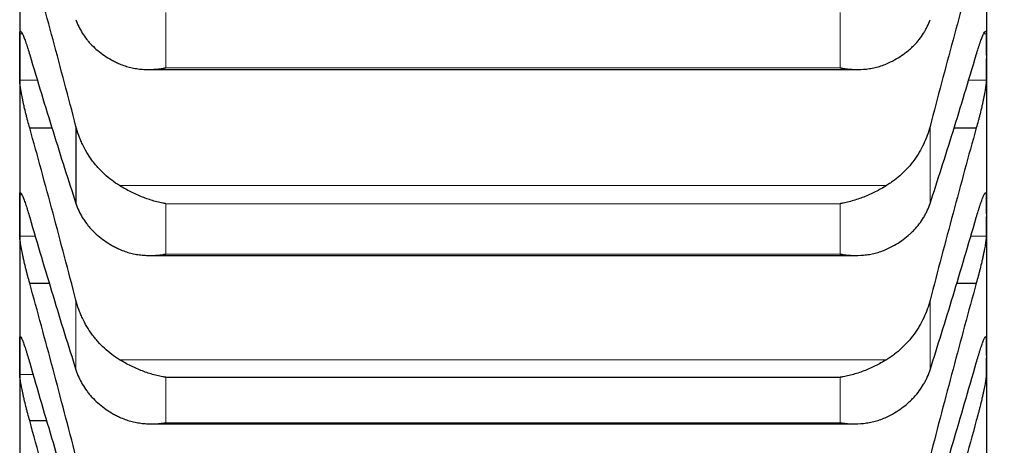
# Model space of a CAD drawing. Header units: inches. Extents: x 0 to 17820, y -10 to 12600.
# Tile 291 of 339: x 11826 to 11879, y 8126 to 8149. Entities that reach past the tile are written whole.
import ezdxf

# ---------------------------------------------------------------- set-up
doc = ezdxf.new("R2010")
doc.units = ezdxf.units.IN
doc.layers.add('1', color=7, linetype='Continuous', true_color=0xffffff)
doc.layers.add('254', color=7, linetype='Continuous', true_color=0xffffff)
doc.styles.add('latin_extended', font='simplex.shx')
doc.dimstyles.get("Standard").update_dxf_attribs({"dimtxt": 0.18, "dimasz": 0.18, "dimexe": 0.18, "dimexo": 0.0625, "dimgap": 0.09, "dimtad": 0, "dimtih": 1, "dimtoh": 1, "dimdec": 4, "dimzin": 0, "dimdsep": 46, "dimtxsty": 'Standard', "dimcen": 0.09, "dimadec": 0, "dimazin": 0, "dimtfac": 1, "dimtdec": 4, "dimtofl": 0, "dimtmove": 0, "dimatfit": 3, "dimfxl": 1, "dimtolj": 1, "dimtzin": 0, "dimarcsym": 0})

# ---------------------------------------------------------------- blocks, each defined once
blk = doc.blocks.new('_U4')
at = {"layer": '254', "color": 3, "linetype": 'Continuous', "lineweight": 13, "transparency": 16777216}
for p, q in [((12128.313, 8435.901), (12128.313, 7002.901)), ((11878.313, 8241.683), (11878.313, 7002.901)), ((11878.313, 7032.901), (10893.162, 7032.901)), ((11773.313, 7032.901), (11668.313, 7032.901)), ((12128.313, 7032.901), (11878.313, 7032.901)), ((12233.313, 7032.901), (12338.313, 7032.901))]:
    blk.add_line(p, q, dxfattribs=at)
at = {"layer": '254', "color": 3, "transparency": 16777216}
for points in [[(11773.313, 7015.401), (11773.313, 7050.401), (11878.313, 7032.901)], [(12233.313, 7050.401), (12233.313, 7015.401), (12128.313, 7032.901)]]:
    blk.add_solid(points, dxfattribs=at)
at = {"layer": 'Defpoints', "color": 0, "transparency": 16777216}
for p in [(12128.313, 8465.901), (11878.313, 8271.683), (11878.313, 7032.901)]:
    blk.add_point(p, dxfattribs=at)
at = {"layer": '254', "color": 2, "lineweight": 13, "transparency": 16777216, "insert": (10945.662, 7190.401), "char_height": 105, "attachment_point": 1, "style": 'latin_extended'}
blk.add_mtext('\\A1;250', dxfattribs=at)
blk = doc.blocks.new('_U5')
at = {"layer": '254', "color": 3, "linetype": 'Continuous', "lineweight": 13, "transparency": 16777216}
for p, q in [((11718.313, 8695.901), (11718.313, 7242.901)), ((11878.313, 8194.233), (11878.313, 7242.901)), ((11718.313, 7272.901), (10808.313, 7272.901)), ((11613.313, 7272.901), (11508.313, 7272.901)), ((11878.313, 7272.901), (11718.313, 7272.901)), ((11983.313, 7272.901), (12088.313, 7272.901))]:
    blk.add_line(p, q, dxfattribs=at)
at = {"layer": '254', "color": 3, "transparency": 16777216}
for points in [[(11613.313, 7255.401), (11613.313, 7290.401), (11718.313, 7272.901)], [(11983.313, 7290.401), (11983.313, 7255.401), (11878.313, 7272.901)]]:
    blk.add_solid(points, dxfattribs=at)
at = {"layer": 'Defpoints', "color": 0, "transparency": 16777216}
for p in [(11718.313, 8725.901), (11878.313, 8224.233), (11718.313, 7272.901)]:
    blk.add_point(p, dxfattribs=at)
at = {"layer": '254', "color": 2, "lineweight": 13, "transparency": 16777216, "insert": (10860.813, 7605.401), "char_height": 105, "attachment_point": 1, "style": 'latin_extended'}
blk.add_mtext('\\A1;\\C2;Flywheel\\P\\C2;90-160', dxfattribs=at)

msp = doc.modelspace()

# ---------------------------------------------------------------- linework, layer by layer
at = {"layer": '1', "color": 2, "linetype": 'Continuous', "lineweight": 25}
for p, q in [((11826.313, 8156.42), (11826.313, 8146.968)), ((11878.313, 8156.42), (11878.313, 8146.968)), ((11826.313, 8146.968), (11826.313, 8138.442)), ((11878.313, 8146.968), (11878.313, 8138.442)), ((11833.237, 8146.291), (11871.362, 8146.291)), ((11829.339, 8143.231), (11829.339, 8139.081)), ((11826.85, 8143.153), (11828.046, 8143.153)), ((11876.578, 8143.153), (11877.775, 8143.153)), ((11826.313, 8138.442), (11826.313, 8130.858)), ((11878.313, 8138.442), (11878.313, 8130.858)), ((11833.325, 8136.288), (11871.274, 8136.288)), ((11826.85, 8134.804), (11827.9, 8134.804)), ((11876.725, 8134.804), (11877.775, 8134.804)), ((11826.313, 8130.858), (11826.313, 8124.226)), ((11878.313, 8130.858), (11878.313, 8124.226)), ((11834.168, 8129.73), (11870.457, 8129.73)), ((11826.85, 8127.403), (11827.759, 8127.403)), ((11833.414, 8127.227), (11871.186, 8127.227))]:
    msp.add_line(p, q, dxfattribs=at)
at = {"layer": '1', "color": 110, "linetype": 'Continuous', "lineweight": 13}
for p, q in [((11834.168, 8149.351), (11834.168, 8146.38)), ((11870.457, 8149.351), (11870.457, 8146.38)), ((11826.315, 8148.211), (11826.453, 8148.211)), ((11878.176, 8148.211), (11878.31, 8148.211)), ((11834.168, 8146.38), (11870.457, 8146.38)), ((11826.315, 8145.725), (11827.265, 8145.725)), ((11877.36, 8145.725), (11878.31, 8145.725)), ((11875.286, 8143.231), (11875.286, 8139.081)), ((11831.681, 8140.046), (11872.944, 8140.046)), ((11826.315, 8139.557), (11826.43, 8139.557)), ((11834.168, 8139.071), (11870.457, 8139.071)), ((11834.168, 8139.071), (11834.168, 8136.361)), ((11870.457, 8139.071), (11870.457, 8136.361)), ((11826.315, 8137.328), (11827.149, 8137.328)), ((11877.476, 8137.328), (11878.31, 8137.328)), ((11834.168, 8136.361), (11870.457, 8136.361)), ((11829.339, 8133.873), (11829.339, 8130.13)), ((11875.286, 8133.873), (11875.286, 8130.13)), ((11831.681, 8130.68), (11872.944, 8130.68)), ((11826.315, 8129.874), (11827.037, 8129.874)), ((11834.168, 8129.73), (11834.168, 8127.286)), ((11870.457, 8129.73), (11870.457, 8127.286)), ((11834.168, 8127.286), (11870.457, 8127.286))]:
    msp.add_line(p, q, dxfattribs=at)
at = {"layer": '1', "color": 2, "linetype": 'Continuous', "lineweight": 25}
for points in [[(11829.339, 8143.231), (11829.135, 8144.016), (11828.725, 8145.578), (11828.106, 8147.893), (11827.481, 8150.18), (11827.061, 8151.686), (11826.85, 8152.434)], [(11877.775, 8152.434), (11877.564, 8151.686), (11877.144, 8150.18), (11876.519, 8147.893), (11875.9, 8145.578), (11875.49, 8144.016), (11875.286, 8143.231)], [(11826.313, 8146.968), (11826.313, 8147.382), (11826.313, 8147.797), (11826.315, 8148.211)], [(11878.31, 8148.211), (11878.312, 8147.797), (11878.313, 8147.382), (11878.313, 8146.968)], [(11826.315, 8145.725), (11826.313, 8146.139), (11826.313, 8146.553), (11826.313, 8146.968)], [(11826.85, 8147.087), (11827.061, 8146.378), (11827.481, 8144.981), (11828.106, 8142.949), (11828.725, 8140.978), (11829.135, 8139.706), (11829.339, 8139.081)], [(11875.286, 8139.081), (11875.49, 8139.706), (11875.9, 8140.978), (11876.519, 8142.949), (11877.144, 8144.981), (11877.564, 8146.378), (11877.775, 8147.087)], [(11878.313, 8146.968), (11878.313, 8146.553), (11878.312, 8146.139), (11878.31, 8145.725)], [(11829.339, 8133.873), (11829.135, 8134.662), (11828.725, 8136.232), (11828.106, 8138.563), (11827.481, 8140.871), (11827.061, 8142.395), (11826.85, 8143.153)], [(11877.775, 8143.153), (11877.564, 8142.395), (11877.144, 8140.871), (11876.519, 8138.563), (11875.9, 8136.232), (11875.49, 8134.662), (11875.286, 8133.873)], [(11826.313, 8138.442), (11826.313, 8138.814), (11826.313, 8139.185), (11826.315, 8139.557)], [(11878.31, 8139.557), (11878.312, 8139.185), (11878.313, 8138.814), (11878.313, 8138.442)], [(11826.315, 8137.328), (11826.313, 8137.7), (11826.313, 8138.071), (11826.313, 8138.442)], [(11878.313, 8138.442), (11878.313, 8138.071), (11878.312, 8137.7), (11878.31, 8137.328)], [(11826.85, 8138.33), (11827.061, 8137.607), (11827.481, 8136.183), (11828.106, 8134.104), (11828.725, 8132.083), (11829.135, 8130.775), (11829.339, 8130.13)], [(11875.286, 8130.13), (11875.49, 8130.775), (11875.9, 8132.083), (11876.519, 8134.104), (11877.144, 8136.183), (11877.564, 8137.607), (11877.775, 8138.33)], [(11829.339, 8125.464), (11829.135, 8126.255), (11828.725, 8127.83), (11828.106, 8130.174), (11827.481, 8132.5), (11827.061, 8134.038), (11826.85, 8134.804)], [(11877.775, 8134.804), (11877.564, 8134.038), (11877.144, 8132.5), (11876.519, 8130.174), (11875.9, 8127.83), (11875.49, 8126.255), (11875.286, 8125.464)], [(11826.313, 8130.858), (11826.313, 8131.185), (11826.313, 8131.513), (11826.315, 8131.841)], [(11878.31, 8131.841), (11878.312, 8131.513), (11878.313, 8131.185), (11878.313, 8130.858)], [(11826.315, 8129.874), (11826.313, 8130.202), (11826.313, 8130.53), (11826.313, 8130.858)], [(11826.85, 8130.513), (11827.061, 8129.779), (11827.481, 8128.329), (11828.106, 8126.207), (11828.725, 8124.139), (11829.135, 8122.796), (11829.339, 8122.134)], [(11875.286, 8122.134), (11875.49, 8122.796), (11875.9, 8124.139), (11876.519, 8126.207), (11877.144, 8128.329), (11877.564, 8129.779), (11877.775, 8130.513)], [(11878.313, 8130.858), (11878.313, 8130.53), (11878.312, 8130.202), (11878.31, 8129.874)], [(11829.339, 8118.016), (11829.135, 8118.807), (11828.725, 8120.385), (11828.106, 8122.739), (11827.481, 8125.079), (11827.061, 8126.63), (11826.85, 8127.403)], [(11877.775, 8127.403), (11877.564, 8126.63), (11877.144, 8125.079), (11876.519, 8122.739), (11875.9, 8120.385), (11875.49, 8118.807), (11875.286, 8118.016)]]:
    msp.add_open_spline(points, degree=3, dxfattribs=at)
for points, knots in [([(11829.339, 8148.971), (11829.381, 8148.844), (11829.431, 8148.721), (11829.546, 8148.48), (11829.675, 8148.245), (11829.833, 8148.022), (11829.962, 8147.859), (11830.007, 8147.805), (11830.077, 8147.726), (11830.101, 8147.699), (11830.15, 8147.648), (11830.174, 8147.622), (11830.299, 8147.495), (11830.511, 8147.301), (11830.746, 8147.125), (11830.993, 8146.958), (11831.122, 8146.879), (11831.292, 8146.786), (11831.326, 8146.768), (11831.396, 8146.731), (11831.5, 8146.678), (11831.608, 8146.628), (11831.681, 8146.596)], [0, 0, 0, 0, 0.125, 0.125, 0.25, 0.375, 0.375, 0.4375, 0.4375, 0.46875, 0.46875, 0.5, 0.5, 0.625, 0.75, 0.75, 0.875, 0.875, 0.90625, 0.90625, 0.9375, 1, 1, 1, 1]), ([(11872.944, 8146.596), (11873.09, 8146.66), (11873.23, 8146.729), (11873.499, 8146.877), (11873.756, 8147.034), (11873.993, 8147.21), (11874.133, 8147.326), (11874.161, 8147.35), (11874.216, 8147.398), (11874.243, 8147.422), (11874.323, 8147.495), (11874.375, 8147.545), (11874.525, 8147.697), (11874.617, 8147.801), (11874.789, 8148.017), (11874.868, 8148.129), (11874.976, 8148.301), (11875.01, 8148.359), (11875.059, 8148.448), (11875.075, 8148.478), (11875.106, 8148.538), (11875.121, 8148.568), (11875.193, 8148.72), (11875.244, 8148.844), (11875.286, 8148.971)], [0, 0, 0, 0, 0.125, 0.125, 0.25, 0.375, 0.375, 0.40625, 0.40625, 0.4375, 0.4375, 0.5, 0.5, 0.625, 0.625, 0.75, 0.75, 0.8125, 0.8125, 0.84375, 0.84375, 0.875, 0.875, 1, 1, 1, 1]), ([(11826.315, 8148.211), (11826.315, 8148.235), (11826.317, 8148.277), (11826.325, 8148.32), (11826.334, 8148.337), (11826.342, 8148.344), (11826.345, 8148.345), (11826.351, 8148.347), (11826.354, 8148.347), (11826.372, 8148.343), (11826.389, 8148.326), (11826.413, 8148.29), (11826.419, 8148.282), (11826.427, 8148.269), (11826.429, 8148.264), (11826.435, 8148.254), (11826.449, 8148.23), (11826.475, 8148.176), (11826.501, 8148.118), (11826.528, 8148.054), (11826.543, 8148.02), (11826.586, 8147.907), (11826.617, 8147.823), (11826.665, 8147.685), (11826.681, 8147.636), (11826.705, 8147.561), (11826.714, 8147.535), (11826.731, 8147.482), (11826.739, 8147.456), (11826.781, 8147.32), (11826.816, 8147.206), (11826.85, 8147.087)], [0, 0, 0, 0, 0.0625, 0.125, 0.1875, 0.1875, 0.21875, 0.21875, 0.25, 0.25, 0.375, 0.375, 0.40625, 0.40625, 0.421875, 0.421875, 0.4375, 0.5, 0.5625, 0.5625, 0.625, 0.625, 0.75, 0.75, 0.8125, 0.8125, 0.84375, 0.84375, 0.875, 0.875, 1, 1, 1, 1]), ([(11877.775, 8147.087), (11877.81, 8147.207), (11877.844, 8147.32), (11877.894, 8147.481), (11877.91, 8147.533), (11877.935, 8147.609), (11877.943, 8147.633), (11877.96, 8147.682), (11877.968, 8147.706), (11878.008, 8147.823), (11878.038, 8147.906), (11878.082, 8148.018), (11878.096, 8148.052), (11878.116, 8148.101), (11878.123, 8148.116), (11878.136, 8148.146), (11878.142, 8148.16), (11878.174, 8148.226), (11878.196, 8148.267), (11878.221, 8148.304), (11878.226, 8148.31), (11878.235, 8148.322), (11878.239, 8148.327), (11878.252, 8148.339), (11878.26, 8148.344), (11878.281, 8148.35), (11878.291, 8148.34), (11878.3, 8148.312), (11878.302, 8148.306), (11878.305, 8148.291), (11878.306, 8148.283), (11878.309, 8148.256), (11878.31, 8148.235), (11878.31, 8148.211)], [0, 0, 0, 0, 0.125, 0.125, 0.1875, 0.1875, 0.21875, 0.21875, 0.25, 0.25, 0.375, 0.375, 0.4375, 0.4375, 0.46875, 0.46875, 0.5, 0.5, 0.625, 0.625, 0.65625, 0.65625, 0.6875, 0.6875, 0.75, 0.75, 0.875, 0.875, 0.90625, 0.90625, 0.9375, 0.9375, 1, 1, 1, 1]), ([(11831.681, 8146.596), (11831.781, 8146.553), (11831.881, 8146.515), (11832.082, 8146.449), (11832.183, 8146.42), (11832.387, 8146.373), (11832.49, 8146.353), (11832.696, 8146.322), (11832.801, 8146.311), (11833.01, 8146.295), (11833.115, 8146.291), (11833.325, 8146.291), (11833.43, 8146.294), (11833.64, 8146.308), (11833.746, 8146.318), (11833.904, 8146.337), (11833.983, 8146.349), (11834.076, 8146.364), (11834.122, 8146.372), (11834.142, 8146.375), (11834.155, 8146.378), (11834.162, 8146.379), (11834.168, 8146.38)], [0, 0, 0, 0, 0.125, 0.125, 0.25, 0.25, 0.375, 0.375, 0.5, 0.5, 0.625, 0.625, 0.75, 0.75, 0.875, 0.875, 0.9375, 0.96875, 0.984375, 0.992188, 0.992188, 1, 1, 1, 1]), ([(11870.457, 8146.38), (11870.46, 8146.379), (11870.463, 8146.379), (11870.47, 8146.378), (11870.473, 8146.377), (11870.483, 8146.375), (11870.503, 8146.372), (11870.549, 8146.364), (11870.642, 8146.348), (11870.721, 8146.337), (11870.879, 8146.318), (11870.984, 8146.308), (11871.298, 8146.288), (11871.506, 8146.288), (11871.817, 8146.31), (11871.921, 8146.321), (11872.076, 8146.344), (11872.128, 8146.353), (11872.232, 8146.372), (11872.284, 8146.383), (11872.438, 8146.419), (11872.541, 8146.448), (11872.744, 8146.515), (11872.844, 8146.553), (11872.944, 8146.596)], [0, 0, 0, 0, 0.003906, 0.003906, 0.007812, 0.007812, 0.015625, 0.03125, 0.0625, 0.125, 0.125, 0.25, 0.25, 0.5, 0.5, 0.625, 0.625, 0.6875, 0.6875, 0.75, 0.75, 0.875, 0.875, 1, 1, 1, 1]), ([(11826.85, 8143.153), (11826.815, 8143.273), (11826.781, 8143.397), (11826.731, 8143.585), (11826.715, 8143.649), (11826.69, 8143.745), (11826.682, 8143.777), (11826.665, 8143.841), (11826.657, 8143.874), (11826.617, 8144.035), (11826.587, 8144.162), (11826.543, 8144.351), (11826.529, 8144.413), (11826.509, 8144.506), (11826.502, 8144.537), (11826.489, 8144.598), (11826.483, 8144.629), (11826.451, 8144.777), (11826.429, 8144.891), (11826.404, 8145.025), (11826.399, 8145.052), (11826.39, 8145.104), (11826.386, 8145.13), (11826.373, 8145.205), (11826.365, 8145.253), (11826.344, 8145.39), (11826.334, 8145.472), (11826.325, 8145.562), (11826.323, 8145.579), (11826.32, 8145.612), (11826.319, 8145.628), (11826.316, 8145.673), (11826.315, 8145.7), (11826.315, 8145.725)], [0, 0, 0, 0, 0.125, 0.125, 0.1875, 0.1875, 0.21875, 0.21875, 0.25, 0.25, 0.375, 0.375, 0.4375, 0.4375, 0.46875, 0.46875, 0.5, 0.5, 0.625, 0.625, 0.65625, 0.65625, 0.6875, 0.6875, 0.75, 0.75, 0.875, 0.875, 0.90625, 0.90625, 0.9375, 0.9375, 1, 1, 1, 1]), ([(11878.31, 8145.725), (11878.31, 8145.7), (11878.308, 8145.646), (11878.3, 8145.548), (11878.291, 8145.472), (11878.283, 8145.41), (11878.28, 8145.389), (11878.274, 8145.345), (11878.271, 8145.323), (11878.253, 8145.209), (11878.236, 8145.109), (11878.212, 8144.975), (11878.206, 8144.947), (11878.198, 8144.905), (11878.196, 8144.891), (11878.19, 8144.863), (11878.176, 8144.792), (11878.15, 8144.661), (11878.124, 8144.54), (11878.097, 8144.417), (11878.083, 8144.354), (11878.039, 8144.163), (11878.008, 8144.036), (11877.96, 8143.844), (11877.944, 8143.78), (11877.92, 8143.684), (11877.911, 8143.651), (11877.894, 8143.587), (11877.886, 8143.555), (11877.844, 8143.397), (11877.809, 8143.273), (11877.775, 8143.153)], [0, 0, 0, 0, 0.0625, 0.125, 0.1875, 0.1875, 0.21875, 0.21875, 0.25, 0.25, 0.375, 0.375, 0.40625, 0.40625, 0.421875, 0.421875, 0.4375, 0.5, 0.5625, 0.5625, 0.625, 0.625, 0.75, 0.75, 0.8125, 0.8125, 0.84375, 0.84375, 0.875, 0.875, 1, 1, 1, 1]), ([(11831.681, 8140.046), (11831.535, 8140.135), (11831.395, 8140.23), (11831.126, 8140.434), (11830.869, 8140.65), (11830.632, 8140.89), (11830.492, 8141.048), (11830.464, 8141.08), (11830.409, 8141.145), (11830.382, 8141.178), (11830.302, 8141.277), (11830.25, 8141.344), (11830.1, 8141.549), (11830.008, 8141.69), (11829.836, 8141.978), (11829.757, 8142.126), (11829.649, 8142.354), (11829.615, 8142.431), (11829.566, 8142.548), (11829.55, 8142.587), (11829.519, 8142.666), (11829.504, 8142.706), (11829.432, 8142.905), (11829.381, 8143.067), (11829.339, 8143.231)], [0, 0, 0, 0, 0.125, 0.125, 0.25, 0.375, 0.375, 0.40625, 0.40625, 0.4375, 0.4375, 0.5, 0.5, 0.625, 0.625, 0.75, 0.75, 0.8125, 0.8125, 0.84375, 0.84375, 0.875, 0.875, 1, 1, 1, 1]), ([(11875.286, 8143.231), (11875.244, 8143.067), (11875.194, 8142.906), (11875.079, 8142.59), (11874.95, 8142.281), (11874.792, 8141.984), (11874.663, 8141.766), (11874.618, 8141.694), (11874.548, 8141.588), (11874.524, 8141.552), (11874.475, 8141.483), (11874.451, 8141.448), (11874.326, 8141.277), (11874.114, 8141.015), (11873.879, 8140.775), (11873.632, 8140.546), (11873.503, 8140.437), (11873.333, 8140.308), (11873.299, 8140.283), (11873.229, 8140.233), (11873.125, 8140.16), (11873.017, 8140.09), (11872.944, 8140.046)], [0, 0, 0, 0, 0.125, 0.125, 0.25, 0.375, 0.375, 0.4375, 0.4375, 0.46875, 0.46875, 0.5, 0.5, 0.625, 0.75, 0.75, 0.875, 0.875, 0.90625, 0.90625, 0.9375, 1, 1, 1, 1]), ([(11834.168, 8139.071), (11834.165, 8139.072), (11834.162, 8139.072), (11834.155, 8139.073), (11834.152, 8139.074), (11834.142, 8139.076), (11834.122, 8139.079), (11834.076, 8139.088), (11833.983, 8139.106), (11833.798, 8139.146), (11833.641, 8139.186), (11833.327, 8139.276), (11833.119, 8139.347), (11832.808, 8139.47), (11832.704, 8139.513), (11832.549, 8139.583), (11832.497, 8139.607), (11832.393, 8139.656), (11832.342, 8139.682), (11832.187, 8139.76), (11832.084, 8139.814), (11831.881, 8139.927), (11831.781, 8139.985), (11831.681, 8140.046)], [0, 0, 0, 0, 0.003906, 0.003906, 0.007813, 0.007813, 0.015625, 0.03125, 0.0625, 0.125, 0.25, 0.25, 0.5, 0.5, 0.625, 0.625, 0.6875, 0.6875, 0.75, 0.75, 0.875, 0.875, 1, 1, 1, 1]), ([(11872.944, 8140.046), (11872.844, 8139.985), (11872.744, 8139.927), (11872.543, 8139.815), (11872.442, 8139.761), (11872.238, 8139.659), (11872.135, 8139.61), (11871.929, 8139.517), (11871.824, 8139.473), (11871.615, 8139.39), (11871.51, 8139.351), (11871.3, 8139.28), (11871.195, 8139.247), (11870.985, 8139.186), (11870.879, 8139.159), (11870.721, 8139.123), (11870.642, 8139.106), (11870.549, 8139.088), (11870.503, 8139.079), (11870.483, 8139.076), (11870.47, 8139.073), (11870.463, 8139.072), (11870.457, 8139.071)], [0, 0, 0, 0, 0.125, 0.125, 0.25, 0.25, 0.375, 0.375, 0.5, 0.5, 0.625, 0.625, 0.75, 0.75, 0.875, 0.875, 0.9375, 0.96875, 0.984375, 0.992188, 0.992188, 1, 1, 1, 1]), ([(11826.315, 8139.557), (11826.315, 8139.578), (11826.317, 8139.615), (11826.325, 8139.651), (11826.334, 8139.661), (11826.342, 8139.665), (11826.345, 8139.665), (11826.351, 8139.664), (11826.354, 8139.662), (11826.372, 8139.651), (11826.389, 8139.63), (11826.413, 8139.587), (11826.419, 8139.578), (11826.427, 8139.563), (11826.429, 8139.558), (11826.435, 8139.547), (11826.449, 8139.519), (11826.475, 8139.46), (11826.501, 8139.397), (11826.528, 8139.329), (11826.543, 8139.292), (11826.586, 8139.173), (11826.617, 8139.086), (11826.665, 8138.942), (11826.681, 8138.892), (11826.705, 8138.814), (11826.714, 8138.787), (11826.731, 8138.733), (11826.739, 8138.706), (11826.781, 8138.567), (11826.816, 8138.451), (11826.85, 8138.33)], [0, 0, 0, 0, 0.0625, 0.125, 0.1875, 0.1875, 0.21875, 0.21875, 0.25, 0.25, 0.375, 0.375, 0.40625, 0.40625, 0.421875, 0.421875, 0.4375, 0.5, 0.5625, 0.5625, 0.625, 0.625, 0.75, 0.75, 0.8125, 0.8125, 0.84375, 0.84375, 0.875, 0.875, 1, 1, 1, 1]), ([(11877.775, 8138.33), (11877.81, 8138.451), (11877.844, 8138.567), (11877.894, 8138.732), (11877.91, 8138.785), (11877.935, 8138.863), (11877.943, 8138.889), (11877.96, 8138.94), (11877.968, 8138.964), (11878.008, 8139.085), (11878.038, 8139.173), (11878.082, 8139.29), (11878.096, 8139.327), (11878.116, 8139.379), (11878.123, 8139.396), (11878.136, 8139.427), (11878.142, 8139.442), (11878.174, 8139.515), (11878.196, 8139.561), (11878.221, 8139.603), (11878.226, 8139.611), (11878.235, 8139.625), (11878.239, 8139.632), (11878.252, 8139.648), (11878.26, 8139.656), (11878.281, 8139.669), (11878.291, 8139.665), (11878.3, 8139.643), (11878.302, 8139.638), (11878.305, 8139.626), (11878.306, 8139.62), (11878.309, 8139.597), (11878.31, 8139.578), (11878.31, 8139.557)], [0, 0, 0, 0, 0.125, 0.125, 0.1875, 0.1875, 0.21875, 0.21875, 0.25, 0.25, 0.375, 0.375, 0.4375, 0.4375, 0.46875, 0.46875, 0.5, 0.5, 0.625, 0.625, 0.65625, 0.65625, 0.6875, 0.6875, 0.75, 0.75, 0.875, 0.875, 0.90625, 0.90625, 0.9375, 0.9375, 1, 1, 1, 1]), ([(11829.339, 8139.081), (11829.381, 8138.95), (11829.431, 8138.823), (11829.546, 8138.574), (11829.675, 8138.331), (11829.833, 8138.1), (11829.962, 8137.931), (11830.007, 8137.875), (11830.077, 8137.793), (11830.101, 8137.766), (11830.15, 8137.712), (11830.174, 8137.686), (11830.299, 8137.554), (11830.511, 8137.354), (11830.746, 8137.171), (11830.993, 8136.998), (11831.122, 8136.916), (11831.292, 8136.819), (11831.326, 8136.8), (11831.396, 8136.763), (11831.5, 8136.708), (11831.608, 8136.656), (11831.681, 8136.623)], [0, 0, 0, 0, 0.125, 0.125, 0.25, 0.375, 0.375, 0.4375, 0.4375, 0.46875, 0.46875, 0.5, 0.5, 0.625, 0.75, 0.75, 0.875, 0.875, 0.90625, 0.90625, 0.9375, 1, 1, 1, 1]), ([(11872.944, 8136.623), (11873.09, 8136.689), (11873.23, 8136.76), (11873.499, 8136.913), (11873.756, 8137.076), (11873.993, 8137.259), (11874.133, 8137.379), (11874.161, 8137.404), (11874.216, 8137.453), (11874.243, 8137.478), (11874.323, 8137.554), (11874.375, 8137.606), (11874.525, 8137.763), (11874.617, 8137.871), (11874.789, 8138.095), (11874.868, 8138.21), (11874.976, 8138.388), (11875.01, 8138.449), (11875.059, 8138.541), (11875.075, 8138.571), (11875.106, 8138.633), (11875.121, 8138.665), (11875.193, 8138.822), (11875.244, 8138.95), (11875.286, 8139.081)], [0, 0, 0, 0, 0.125, 0.125, 0.25, 0.375, 0.375, 0.40625, 0.40625, 0.4375, 0.4375, 0.5, 0.5, 0.625, 0.625, 0.75, 0.75, 0.8125, 0.8125, 0.84375, 0.84375, 0.875, 0.875, 1, 1, 1, 1]), ([(11826.85, 8134.804), (11826.815, 8134.927), (11826.781, 8135.051), (11826.731, 8135.241), (11826.715, 8135.305), (11826.69, 8135.401), (11826.682, 8135.433), (11826.665, 8135.498), (11826.657, 8135.53), (11826.617, 8135.691), (11826.587, 8135.818), (11826.543, 8136.004), (11826.529, 8136.066), (11826.509, 8136.158), (11826.502, 8136.188), (11826.489, 8136.248), (11826.483, 8136.278), (11826.451, 8136.424), (11826.429, 8136.535), (11826.404, 8136.666), (11826.399, 8136.691), (11826.39, 8136.742), (11826.386, 8136.767), (11826.373, 8136.84), (11826.365, 8136.886), (11826.344, 8137.017), (11826.334, 8137.094), (11826.325, 8137.179), (11826.323, 8137.195), (11826.32, 8137.226), (11826.319, 8137.24), (11826.316, 8137.282), (11826.315, 8137.307), (11826.315, 8137.328)], [0, 0, 0, 0, 0.125, 0.125, 0.1875, 0.1875, 0.21875, 0.21875, 0.25, 0.25, 0.375, 0.375, 0.4375, 0.4375, 0.46875, 0.46875, 0.5, 0.5, 0.625, 0.625, 0.65625, 0.65625, 0.6875, 0.6875, 0.75, 0.75, 0.875, 0.875, 0.90625, 0.90625, 0.9375, 0.9375, 1, 1, 1, 1]), ([(11878.31, 8137.328), (11878.31, 8137.307), (11878.308, 8137.257), (11878.3, 8137.166), (11878.291, 8137.094), (11878.283, 8137.036), (11878.28, 8137.016), (11878.274, 8136.974), (11878.271, 8136.953), (11878.253, 8136.843), (11878.236, 8136.747), (11878.212, 8136.616), (11878.206, 8136.59), (11878.198, 8136.549), (11878.196, 8136.535), (11878.19, 8136.508), (11878.176, 8136.438), (11878.15, 8136.31), (11878.124, 8136.191), (11878.097, 8136.07), (11878.083, 8136.008), (11878.039, 8135.819), (11878.008, 8135.692), (11877.96, 8135.5), (11877.944, 8135.436), (11877.92, 8135.34), (11877.911, 8135.308), (11877.894, 8135.243), (11877.886, 8135.211), (11877.844, 8135.052), (11877.809, 8134.927), (11877.775, 8134.804)], [0, 0, 0, 0, 0.0625, 0.125, 0.1875, 0.1875, 0.21875, 0.21875, 0.25, 0.25, 0.375, 0.375, 0.40625, 0.40625, 0.421875, 0.421875, 0.4375, 0.5, 0.5625, 0.5625, 0.625, 0.625, 0.75, 0.75, 0.8125, 0.8125, 0.84375, 0.84375, 0.875, 0.875, 1, 1, 1, 1]), ([(11831.681, 8136.623), (11831.781, 8136.577), (11831.881, 8136.537), (11832.082, 8136.468), (11832.183, 8136.437), (11832.387, 8136.386), (11832.49, 8136.364), (11832.696, 8136.33), (11832.801, 8136.316), (11833.01, 8136.297), (11833.115, 8136.291), (11833.325, 8136.287), (11833.43, 8136.288), (11833.64, 8136.298), (11833.746, 8136.306), (11833.904, 8136.323), (11833.983, 8136.333), (11834.076, 8136.346), (11834.122, 8136.353), (11834.142, 8136.357), (11834.155, 8136.359), (11834.162, 8136.36), (11834.168, 8136.361)], [0, 0, 0, 0, 0.125, 0.125, 0.25, 0.25, 0.375, 0.375, 0.5, 0.5, 0.625, 0.625, 0.75, 0.75, 0.875, 0.875, 0.9375, 0.96875, 0.984375, 0.992187, 0.992187, 1, 1, 1, 1]), ([(11870.457, 8136.361), (11870.46, 8136.36), (11870.463, 8136.36), (11870.47, 8136.359), (11870.473, 8136.358), (11870.483, 8136.357), (11870.503, 8136.353), (11870.549, 8136.346), (11870.642, 8136.333), (11870.721, 8136.323), (11870.879, 8136.306), (11870.984, 8136.298), (11871.298, 8136.283), (11871.506, 8136.287), (11871.817, 8136.315), (11871.921, 8136.328), (11872.076, 8136.354), (11872.128, 8136.364), (11872.232, 8136.386), (11872.284, 8136.398), (11872.438, 8136.437), (11872.541, 8136.467), (11872.744, 8136.537), (11872.844, 8136.577), (11872.944, 8136.623)], [0, 0, 0, 0, 0.003906, 0.003906, 0.007812, 0.007812, 0.015625, 0.03125, 0.0625, 0.125, 0.125, 0.25, 0.25, 0.5, 0.5, 0.625, 0.625, 0.6875, 0.6875, 0.75, 0.75, 0.875, 0.875, 1, 1, 1, 1]), ([(11831.681, 8130.68), (11831.535, 8130.769), (11831.395, 8130.864), (11831.126, 8131.068), (11830.869, 8131.284), (11830.632, 8131.525), (11830.492, 8131.684), (11830.464, 8131.716), (11830.409, 8131.781), (11830.382, 8131.814), (11830.302, 8131.913), (11830.25, 8131.981), (11830.1, 8132.186), (11830.008, 8132.327), (11829.836, 8132.616), (11829.757, 8132.765), (11829.649, 8132.993), (11829.615, 8133.071), (11829.566, 8133.188), (11829.55, 8133.227), (11829.519, 8133.306), (11829.504, 8133.346), (11829.432, 8133.546), (11829.381, 8133.709), (11829.339, 8133.873)], [0, 0, 0, 0, 0.125, 0.125, 0.25, 0.375, 0.375, 0.40625, 0.40625, 0.4375, 0.4375, 0.5, 0.5, 0.625, 0.625, 0.75, 0.75, 0.8125, 0.8125, 0.84375, 0.84375, 0.875, 0.875, 1, 1, 1, 1]), ([(11875.286, 8133.873), (11875.244, 8133.709), (11875.194, 8133.547), (11875.079, 8133.23), (11874.95, 8132.92), (11874.792, 8132.622), (11874.663, 8132.403), (11874.618, 8132.331), (11874.548, 8132.225), (11874.524, 8132.189), (11874.475, 8132.119), (11874.451, 8132.085), (11874.326, 8131.913), (11874.114, 8131.651), (11873.879, 8131.41), (11873.632, 8131.18), (11873.503, 8131.071), (11873.333, 8130.943), (11873.299, 8130.917), (11873.229, 8130.867), (11873.125, 8130.794), (11873.017, 8130.724), (11872.944, 8130.68)], [0, 0, 0, 0, 0.125, 0.125, 0.25, 0.375, 0.375, 0.4375, 0.4375, 0.46875, 0.46875, 0.5, 0.5, 0.625, 0.75, 0.75, 0.875, 0.875, 0.90625, 0.90625, 0.9375, 1, 1, 1, 1]), ([(11826.315, 8131.841), (11826.315, 8131.86), (11826.317, 8131.892), (11826.325, 8131.919), (11826.334, 8131.925), (11826.342, 8131.924), (11826.345, 8131.923), (11826.351, 8131.919), (11826.354, 8131.917), (11826.372, 8131.899), (11826.389, 8131.873), (11826.413, 8131.824), (11826.419, 8131.813), (11826.427, 8131.796), (11826.429, 8131.79), (11826.435, 8131.778), (11826.449, 8131.747), (11826.475, 8131.683), (11826.501, 8131.616), (11826.528, 8131.543), (11826.543, 8131.504), (11826.586, 8131.379), (11826.617, 8131.288), (11826.665, 8131.139), (11826.681, 8131.088), (11826.705, 8131.007), (11826.714, 8130.98), (11826.731, 8130.925), (11826.739, 8130.897), (11826.781, 8130.755), (11826.816, 8130.637), (11826.85, 8130.513)], [0, 0, 0, 0, 0.0625, 0.125, 0.1875, 0.1875, 0.21875, 0.21875, 0.25, 0.25, 0.375, 0.375, 0.40625, 0.40625, 0.421875, 0.421875, 0.4375, 0.5, 0.5625, 0.5625, 0.625, 0.625, 0.75, 0.75, 0.8125, 0.8125, 0.84375, 0.84375, 0.875, 0.875, 1, 1, 1, 1]), ([(11877.775, 8130.513), (11877.81, 8130.637), (11877.844, 8130.755), (11877.894, 8130.923), (11877.91, 8130.978), (11877.935, 8131.058), (11877.943, 8131.085), (11877.96, 8131.137), (11877.968, 8131.162), (11878.008, 8131.287), (11878.038, 8131.379), (11878.082, 8131.502), (11878.096, 8131.541), (11878.116, 8131.596), (11878.123, 8131.614), (11878.136, 8131.648), (11878.142, 8131.664), (11878.174, 8131.742), (11878.196, 8131.793), (11878.221, 8131.842), (11878.226, 8131.851), (11878.235, 8131.868), (11878.239, 8131.875), (11878.252, 8131.896), (11878.26, 8131.906), (11878.281, 8131.927), (11878.291, 8131.928), (11878.3, 8131.913), (11878.302, 8131.91), (11878.305, 8131.9), (11878.306, 8131.895), (11878.309, 8131.876), (11878.31, 8131.86), (11878.31, 8131.841)], [0, 0, 0, 0, 0.125, 0.125, 0.1875, 0.1875, 0.21875, 0.21875, 0.25, 0.25, 0.375, 0.375, 0.4375, 0.4375, 0.46875, 0.46875, 0.5, 0.5, 0.625, 0.625, 0.65625, 0.65625, 0.6875, 0.6875, 0.75, 0.75, 0.875, 0.875, 0.90625, 0.90625, 0.9375, 0.9375, 1, 1, 1, 1]), ([(11834.168, 8129.73), (11834.165, 8129.731), (11834.162, 8129.731), (11834.155, 8129.732), (11834.152, 8129.733), (11834.142, 8129.734), (11834.122, 8129.738), (11834.076, 8129.745), (11833.983, 8129.762), (11833.904, 8129.778), (11833.746, 8129.812), (11833.641, 8129.837), (11833.327, 8129.922), (11833.119, 8129.991), (11832.808, 8130.11), (11832.704, 8130.153), (11832.549, 8130.221), (11832.497, 8130.244), (11832.393, 8130.293), (11832.342, 8130.318), (11832.187, 8130.395), (11832.084, 8130.449), (11831.881, 8130.561), (11831.781, 8130.619), (11831.681, 8130.68)], [0, 0, 0, 0, 0.003906, 0.003906, 0.007813, 0.007813, 0.015625, 0.03125, 0.0625, 0.125, 0.125, 0.25, 0.25, 0.5, 0.5, 0.625, 0.625, 0.6875, 0.6875, 0.75, 0.75, 0.875, 0.875, 1, 1, 1, 1]), ([(11872.944, 8130.68), (11872.844, 8130.619), (11872.744, 8130.561), (11872.543, 8130.45), (11872.442, 8130.396), (11872.238, 8130.295), (11872.135, 8130.247), (11871.929, 8130.156), (11871.824, 8130.113), (11871.615, 8130.032), (11871.51, 8129.995), (11871.3, 8129.926), (11871.195, 8129.894), (11870.985, 8129.837), (11870.879, 8129.812), (11870.721, 8129.778), (11870.642, 8129.762), (11870.549, 8129.745), (11870.503, 8129.738), (11870.483, 8129.734), (11870.47, 8129.732), (11870.463, 8129.731), (11870.457, 8129.73)], [0, 0, 0, 0, 0.125, 0.125, 0.25, 0.25, 0.375, 0.375, 0.5, 0.5, 0.625, 0.625, 0.75, 0.75, 0.875, 0.875, 0.9375, 0.96875, 0.984375, 0.992188, 0.992188, 1, 1, 1, 1]), ([(11829.339, 8130.13), (11829.381, 8129.996), (11829.431, 8129.864), (11829.546, 8129.608), (11829.675, 8129.357), (11829.833, 8129.119), (11829.962, 8128.944), (11830.007, 8128.887), (11830.077, 8128.802), (11830.101, 8128.774), (11830.15, 8128.719), (11830.174, 8128.691), (11830.299, 8128.556), (11830.511, 8128.348), (11830.746, 8128.16), (11830.993, 8127.981), (11831.122, 8127.896), (11831.292, 8127.796), (11831.326, 8127.776), (11831.396, 8127.737), (11831.5, 8127.68), (11831.608, 8127.627), (11831.681, 8127.592)], [0, 0, 0, 0, 0.125, 0.125, 0.25, 0.375, 0.375, 0.4375, 0.4375, 0.46875, 0.46875, 0.5, 0.5, 0.625, 0.75, 0.75, 0.875, 0.875, 0.90625, 0.90625, 0.9375, 1, 1, 1, 1]), ([(11872.944, 8127.592), (11873.09, 8127.661), (11873.23, 8127.735), (11873.499, 8127.893), (11873.756, 8128.062), (11873.993, 8128.25), (11874.133, 8128.375), (11874.161, 8128.4), (11874.216, 8128.451), (11874.243, 8128.477), (11874.323, 8128.556), (11874.375, 8128.609), (11874.525, 8128.771), (11874.617, 8128.883), (11874.789, 8129.114), (11874.868, 8129.233), (11874.976, 8129.417), (11875.01, 8129.479), (11875.059, 8129.573), (11875.075, 8129.605), (11875.106, 8129.669), (11875.121, 8129.702), (11875.193, 8129.864), (11875.244, 8129.996), (11875.286, 8130.13)], [0, 0, 0, 0, 0.125, 0.125, 0.25, 0.375, 0.375, 0.40625, 0.40625, 0.4375, 0.4375, 0.5, 0.5, 0.625, 0.625, 0.75, 0.75, 0.8125, 0.8125, 0.84375, 0.84375, 0.875, 0.875, 1, 1, 1, 1]), ([(11826.85, 8127.403), (11826.815, 8127.527), (11826.781, 8127.652), (11826.731, 8127.843), (11826.715, 8127.906), (11826.69, 8128.003), (11826.682, 8128.035), (11826.665, 8128.099), (11826.657, 8128.132), (11826.617, 8128.292), (11826.587, 8128.418), (11826.543, 8128.603), (11826.529, 8128.663), (11826.509, 8128.754), (11826.502, 8128.784), (11826.489, 8128.843), (11826.483, 8128.872), (11826.451, 8129.015), (11826.429, 8129.123), (11826.404, 8129.25), (11826.399, 8129.275), (11826.39, 8129.323), (11826.386, 8129.348), (11826.373, 8129.418), (11826.365, 8129.462), (11826.344, 8129.587), (11826.334, 8129.66), (11826.325, 8129.738), (11826.323, 8129.753), (11826.32, 8129.782), (11826.319, 8129.795), (11826.316, 8129.833), (11826.315, 8129.855), (11826.315, 8129.874)], [0, 0, 0, 0, 0.125, 0.125, 0.1875, 0.1875, 0.21875, 0.21875, 0.25, 0.25, 0.375, 0.375, 0.4375, 0.4375, 0.46875, 0.46875, 0.5, 0.5, 0.625, 0.625, 0.65625, 0.65625, 0.6875, 0.6875, 0.75, 0.75, 0.875, 0.875, 0.90625, 0.90625, 0.9375, 0.9375, 1, 1, 1, 1]), ([(11878.31, 8129.874), (11878.31, 8129.855), (11878.308, 8129.811), (11878.3, 8129.727), (11878.291, 8129.66), (11878.283, 8129.604), (11878.28, 8129.585), (11878.274, 8129.546), (11878.271, 8129.525), (11878.253, 8129.421), (11878.236, 8129.329), (11878.212, 8129.202), (11878.206, 8129.176), (11878.198, 8129.136), (11878.196, 8129.123), (11878.19, 8129.096), (11878.176, 8129.029), (11878.15, 8128.903), (11878.124, 8128.786), (11878.097, 8128.667), (11878.083, 8128.606), (11878.039, 8128.419), (11878.008, 8128.293), (11877.96, 8128.102), (11877.944, 8128.038), (11877.92, 8127.942), (11877.911, 8127.909), (11877.894, 8127.845), (11877.886, 8127.813), (11877.844, 8127.653), (11877.809, 8127.527), (11877.775, 8127.403)], [0, 0, 0, 0, 0.0625, 0.125, 0.1875, 0.1875, 0.21875, 0.21875, 0.25, 0.25, 0.375, 0.375, 0.40625, 0.40625, 0.421875, 0.421875, 0.4375, 0.5, 0.5625, 0.5625, 0.625, 0.625, 0.75, 0.75, 0.8125, 0.8125, 0.84375, 0.84375, 0.875, 0.875, 1, 1, 1, 1]), ([(11831.681, 8127.592), (11831.781, 8127.545), (11831.881, 8127.504), (11832.082, 8127.431), (11832.183, 8127.399), (11832.387, 8127.343), (11832.49, 8127.32), (11832.696, 8127.281), (11832.801, 8127.266), (11833.01, 8127.243), (11833.115, 8127.235), (11833.325, 8127.227), (11833.43, 8127.226), (11833.64, 8127.232), (11833.746, 8127.238), (11833.904, 8127.252), (11833.983, 8127.261), (11834.076, 8127.273), (11834.122, 8127.279), (11834.142, 8127.282), (11834.155, 8127.284), (11834.162, 8127.285), (11834.168, 8127.286)], [0, 0, 0, 0, 0.125, 0.125, 0.25, 0.25, 0.375, 0.375, 0.5, 0.5, 0.625, 0.625, 0.75, 0.75, 0.875, 0.875, 0.9375, 0.96875, 0.984375, 0.992187, 0.992187, 1, 1, 1, 1]), ([(11870.457, 8127.286), (11870.46, 8127.285), (11870.463, 8127.285), (11870.47, 8127.284), (11870.473, 8127.284), (11870.483, 8127.282), (11870.503, 8127.279), (11870.549, 8127.273), (11870.642, 8127.261), (11870.721, 8127.252), (11870.879, 8127.238), (11870.984, 8127.232), (11871.298, 8127.223), (11871.506, 8127.231), (11871.817, 8127.265), (11871.921, 8127.28), (11872.076, 8127.309), (11872.128, 8127.319), (11872.232, 8127.343), (11872.284, 8127.356), (11872.438, 8127.398), (11872.541, 8127.43), (11872.744, 8127.504), (11872.844, 8127.545), (11872.944, 8127.592)], [0, 0, 0, 0, 0.003906, 0.003906, 0.007813, 0.007813, 0.015625, 0.03125, 0.0625, 0.125, 0.125, 0.25, 0.25, 0.5, 0.5, 0.625, 0.625, 0.6875, 0.6875, 0.75, 0.75, 0.875, 0.875, 1, 1, 1, 1])]:
    msp.add_open_spline(points, degree=3, knots=knots, dxfattribs=at)

# ---------------------------------------------------------------- dimensions: what is measured, and where the dimension line sits
at = {"layer": '254', "color": 2, "linetype": 'Continuous', "lineweight": 13}
dim = msp.add_linear_dim(base=(11718.313, 7272.901), p1=(11878.313, 8224.233), p2=(11718.313, 8725.901), text='\\C2;Flywheel\\P\\C2;90-160', dimstyle='Standard', override={"dimscale": 30, "dimtxt": 3.5, "dimasz": 3.5, "dimexe": 1, "dimexo": 1, "dimgap": 1.75, "dimtad": 1, "dimtih": 1, "dimtoh": 0, "dimdec": 2, "dimlfac": 0.033333, "dimzin": 8, "dimdsep": 46, "dimlunit": 2, "dimpost": '', "dimtxsty": 'latin_extended', "dimsah": 1, "dimse1": 0, "dimse2": 0, "dimsd1": 0, "dimsd2": 0, "dimclrd": 3, "dimclre": 3, "dimclrt": 2, "dimtol": 0, "dimtm": -0.1, "dimtfac": 0.714286, "dimtdec": 3, "dimtofl": 1, "dimtmove": 0, "dimtzin": 8, "dimlwd": 13, "dimlwe": 13}, dxfattribs=at)
dim.commit()
dim.dimension.update_dxf_attribs({"geometry": '_U5', "text_midpoint": (11158.313, 7272.901), "dimtype": 160})
dim = msp.add_linear_dim(base=(11878.313, 7032.901), p1=(12128.313, 8465.901), p2=(11878.313, 8271.683), dimstyle='Standard', override={"dimscale": 30, "dimtxt": 3.5, "dimasz": 3.5, "dimexe": 1, "dimexo": 1, "dimgap": 1.75, "dimtad": 1, "dimtih": 1, "dimtoh": 0, "dimdec": 2, "dimlfac": 1, "dimzin": 8, "dimdsep": 46, "dimlunit": 2, "dimtxsty": 'latin_extended', "dimsah": 1, "dimse1": 0, "dimse2": 0, "dimsd1": 0, "dimsd2": 0, "dimclrd": 3, "dimclre": 3, "dimclrt": 2, "dimtol": 0, "dimtm": -0.1, "dimtfac": 0.714286, "dimtdec": 3, "dimtofl": 1, "dimtmove": 0, "dimtzin": 8, "dimlwd": 13, "dimlwe": 13}, dxfattribs=at)
dim.commit()
dim.dimension.update_dxf_attribs({"geometry": '_U4', "text_midpoint": (11080.662, 7032.901), "dimtype": 160})

doc.saveas('drawing.dxf')
